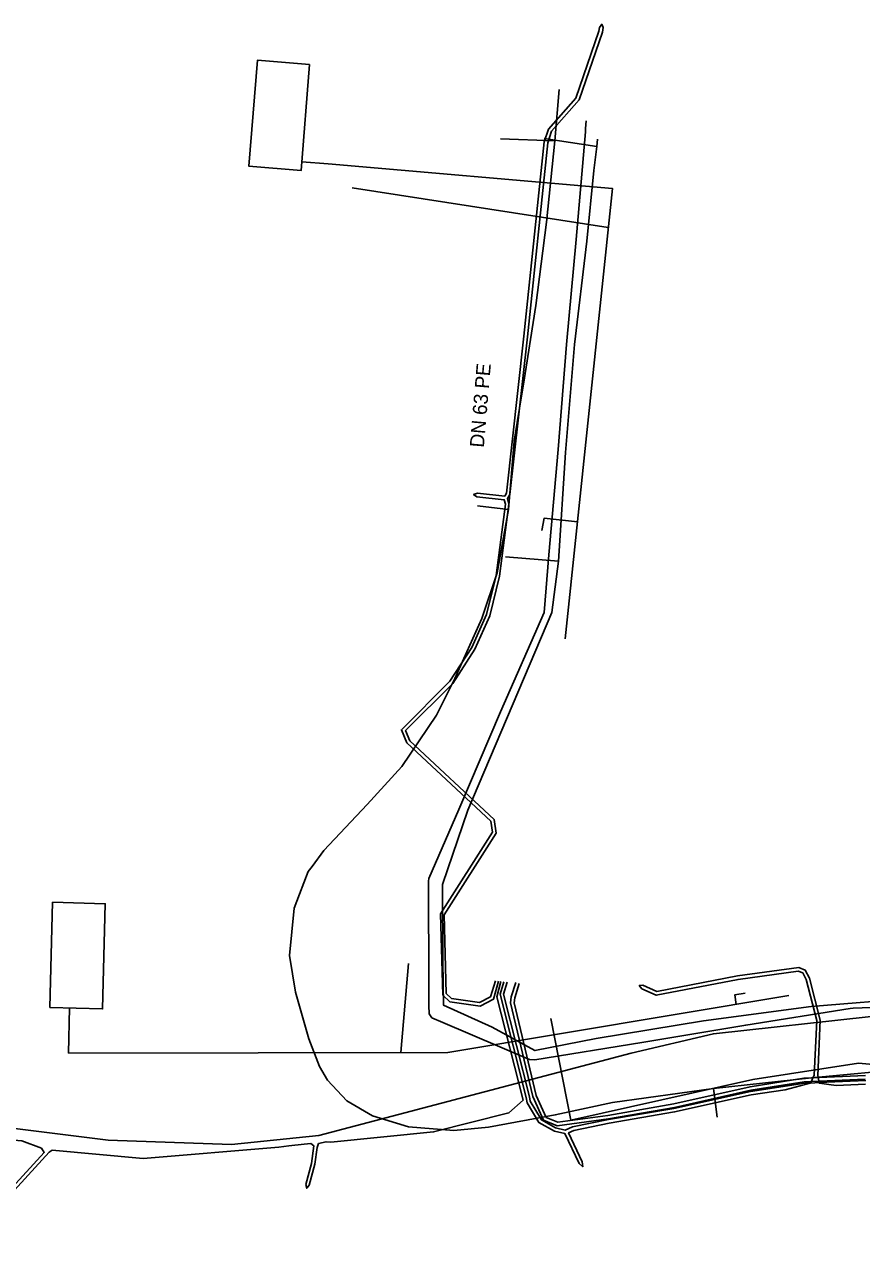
# Model space of a CAD drawing. Extents: x -595540 to -593988, y -1160850 to -1159202.
# Drawn here: x -594808 to -594760.7, y -1160291.4 to -1160222.8 of the extents above; entities that cross this region are included whole.
import ezdxf

# ---------------------------------------------------------------- set-up
doc = ezdxf.new("R2010")
doc.units = 0
for name, color, linetype in [('BVK-VODOVOD_trasa sítě', 7, 'Continuous'), ('DSP-DESTOVA-BVK_objekt nadzemní sítě', 7, 'Continuous'), ('DSP-DESTOVA-BVK_trasa podzemní sítě', 7, 'Continuous'), ('DSP-SDEL-VODAFONE_kabel', 7, 'Continuous'), ('DSP-TSB_kabel VO', 7, 'Continuous'), ('EON-NN_kabel', 7, 'Continuous'), ('EON-VN_kabel', 7, 'Continuous'), ('INNOGY-STL_trasa sítě', 7, 'Continuous'), ('SPLASKOVA_neprovozovaná  trasa sítě', 7, 'Continuous'), ('SPLASKOVA_popisy neprovozované sítě', 7, 'Continuous')]:
    doc.layers.add(name, color=color, linetype=linetype)

msp = doc.modelspace()

# ---------------------------------------------------------------- linework, layer by layer
at = {"layer": 'BVK-VODOVOD_trasa sítě'}
msp.add_line((-594776.291, -1160228.711), (-594776.253, -1160228.281), dxfattribs=at)
msp.add_lwpolyline([(-594755.074, -1160278.112), (-594761.196, -1160278.344), (-594761.367, -1160278.366), (-594767.258, -1160279.296), (-594773.118, -1160280.274), (-594779.159, -1160281.261), (-594779.451, -1160281.23), (-594784.344, -1160279.159), (-594784.96, -1160278.893), (-594785.113, -1160278.67), (-594785.135, -1160278.186), (-594785.144, -1160277.144), (-594785.159, -1160271.176), (-594785.136, -1160271.031), (-594783.454, -1160267.14), (-594781.091, -1160261.63), (-594778.621, -1160256.017), (-594778.361, -1160252.776), (-594777.847, -1160246.835), (-594777.373, -1160240.911), (-594776.83, -1160234.974), (-594776.306, -1160228.906), (-594776.291, -1160228.711)], dxfattribs=at)
at = {"layer": 'DSP-DESTOVA-BVK_objekt nadzemní sítě'}
for points in [[(-594791.87, -1160225.11), (-594792.35, -1160231.09), (-594795.29, -1160230.85), (-594794.81, -1160224.87), (-594791.87, -1160225.11)], [(-594806.37, -1160272.37), (-594803.4, -1160272.45), (-594803.55, -1160278.38), (-594806.52, -1160278.3), (-594806.37, -1160272.37)]]:
    msp.add_lwpolyline(points, dxfattribs=at)
at = {"layer": 'DSP-DESTOVA-BVK_trasa podzemní sítě'}
for points in [[(-594792.31, -1160230.59), (-594790.82, -1160230.72)], [(-594777.44, -1160257.5), (-594774.78, -1160232.1), (-594790.82, -1160230.72)], [(-594789.47, -1160232.07), (-594775.01, -1160234.31)], [(-594778.77, -1160251.39), (-594778.63, -1160250.7), (-594776.75, -1160250.9)], [(-594786.71, -1160280.85), (-594786.28, -1160275.83)], [(-594764.82, -1160277.63), (-594784.07, -1160280.84), (-594805.48, -1160280.89)], [(-594767.29, -1160277.49), (-594767.88, -1160277.59), (-594767.79, -1160278.13)], [(-594805.41, -1160278.33), (-594805.48, -1160280.89)]]:
    msp.add_lwpolyline(points, dxfattribs=at)
at = {"layer": 'DSP-SDEL-VODAFONE_kabel'}
msp.add_lwpolyline([(-594883.488, -1160267.408), (-594877.092, -1160268.521), (-594864.796, -1160271.276), (-594845.387, -1160276.258), (-594832.699, -1160279.326), (-594821.429, -1160282.483), (-594811.067, -1160284.813), (-594803.231, -1160285.796), (-594796.279, -1160286.027), (-594791.346, -1160285.525), (-594773.725, -1160280.874), (-594769.079, -1160279.785), (-594760.169, -1160278.82), (-594754.311, -1160278.396), (-594747.214, -1160278.714), (-594738.835, -1160280.435), (-594731.806, -1160283.154), (-594728.406, -1160284.252), (-594723.4, -1160285.17), (-594720.207, -1160286.085), (-594712.659, -1160288.041), (-594704.681, -1160290.571), (-594701.685, -1160291.599)], dxfattribs=at)
msp.add_lwpolyline([(-594883.488, -1160267.408), (-594877.092, -1160268.521), (-594864.796, -1160271.276), (-594845.387, -1160276.258), (-594832.699, -1160279.326), (-594821.429, -1160282.483), (-594811.067, -1160284.813), (-594803.231, -1160285.796), (-594796.279, -1160286.027), (-594791.346, -1160285.525), (-594773.725, -1160280.874), (-594769.079, -1160279.785), (-594760.169, -1160278.82), (-594754.311, -1160278.396), (-594747.214, -1160278.714), (-594738.835, -1160280.435), (-594731.806, -1160283.154), (-594728.406, -1160284.252), (-594723.4, -1160285.17), (-594720.207, -1160286.085), (-594712.659, -1160288.041), (-594704.681, -1160290.571), (-594701.685, -1160291.599)], dxfattribs=at)
at = {"layer": 'DSP-TSB_kabel VO'}
msp.add_lwpolyline([(-594756.16, -1160283.11), (-594759.25, -1160281.59), (-594760.89, -1160281.45), (-594766.85, -1160282.37), (-594777.13, -1160284.66), (-594778.26, -1160278.92)], dxfattribs=at)
at = {"layer": 'EON-NN_kabel'}
for points in [[(-594781.384, -1160276.805), (-594781.65, -1160277.699), (-594782.278, -1160278.027), (-594783.854, -1160277.805), (-594784.151, -1160277.517), (-594784.279, -1160273.068), (-594781.335, -1160268.462), (-594781.457, -1160267.7), (-594786.216, -1160263.252), (-594786.452, -1160262.683), (-594783.792, -1160260.023), (-594782.542, -1160258.088), (-594781.695, -1160256.203), (-594781.142, -1160253.979), (-594780.618, -1160249.905), (-594780.693, -1160249.586), (-594780.563, -1160249.362), (-594779.571, -1160240.461), (-594778.432, -1160229.521), (-594778.212, -1160228.861), (-594776.662, -1160227.101), (-594775.342, -1160223.284), (-594775.304, -1160223.012), (-594775.38, -1160222.84), (-594775.507, -1160223.021), (-594775.538, -1160223.236), (-594776.838, -1160226.999), (-594778.388, -1160228.759), (-594778.628, -1160229.479), (-594779.769, -1160240.439), (-594780.757, -1160249.298), (-594780.854, -1160249.463), (-594782.401, -1160249.292), (-594782.61, -1160249.37), (-594782.423, -1160249.491), (-594780.881, -1160249.662), (-594780.821, -1160249.915), (-594781.338, -1160253.942), (-594781.885, -1160256.137), (-594782.718, -1160257.992), (-594783.948, -1160259.897), (-594786.688, -1160262.637), (-594786.384, -1160263.368), (-594781.643, -1160267.8), (-594781.545, -1160268.418), (-594784.481, -1160273.012), (-594784.349, -1160277.603), (-594783.946, -1160277.994), (-594782.242, -1160278.233), (-594781.49, -1160277.841), (-594781.208, -1160276.82)], [(-594764.19, -1160282.72), (-594763.61, -1160282.57), (-594763.608, -1160282.565), (-594763.39, -1160282.125), (-594763.251, -1160279.041), (-594763.854, -1160276.716), (-594764.042, -1160276.358), (-594764.293, -1160276.253), (-594767.684, -1160276.719), (-594772.302, -1160277.614), (-594773.113, -1160277.246), (-594773.26, -1160277.07), (-594773.054, -1160277.053), (-594772.278, -1160277.406), (-594767.716, -1160276.521), (-594764.267, -1160276.047), (-594763.898, -1160276.202), (-594763.666, -1160276.644), (-594763.049, -1160279.019), (-594763.19, -1160282.135), (-594763.108, -1160282.542), (-594763.1, -1160282.58), (-594762.57, -1160282.64)], [(-594781.073, -1160276.837), (-594781.293, -1160277.694), (-594779.819, -1160283.539), (-594780.62, -1160284.25), (-594784.87, -1160285.32), (-594790.674, -1160285.892), (-594790.94, -1160285.88), (-594791.37, -1160285.98)], [(-594764.19, -1160282.72), (-594765.04, -1160282.95), (-594766.952, -1160283.238), (-594771.271, -1160284.198), (-594774.962, -1160284.828), (-594776.958, -1160285.236), (-594777.256, -1160285.378), (-594776.477, -1160287.002), (-594776.45, -1160287.29), (-594776.654, -1160287.096), (-594777.461, -1160285.414), (-594778.056, -1160285.284), (-594778.932, -1160284.794), (-594779.591, -1160283.685), (-594779.65, -1160283.39), (-594781.12, -1160277.56), (-594780.914, -1160276.852)], [(-594760.481, -1160282.419), (-594763.108, -1160282.542), (-594763.608, -1160282.565), (-594763.93, -1160282.58), (-594766.988, -1160283.042), (-594771.309, -1160284.002), (-594774.998, -1160284.632), (-594777.022, -1160285.044), (-594777.445, -1160285.215), (-594777.984, -1160285.096), (-594778.788, -1160284.646), (-594779.417, -1160283.587), (-594779.456, -1160283.341), (-594780.918, -1160277.545), (-594780.72, -1160276.867)], [(-594760.499, -1160282.621), (-594762.159, -1160282.698), (-594762.57, -1160282.64)], [(-594792.17, -1160286.01), (-594793.04, -1160286.11), (-594793.6, -1160286.18), (-594801.26, -1160286.82), (-594806.4, -1160286.36), (-594806.558, -1160286.466), (-594809.111, -1160289.263), (-594809.539, -1160289.609), (-594809.81, -1160289.7), (-594809.654, -1160289.445), (-594809.249, -1160289.117), (-594806.838, -1160286.475), (-594807, -1160286.24), (-594808.1, -1160285.82), (-594808.55, -1160285.79), (-594809.04, -1160286.03), (-594809.577, -1160286.865)], [(-594792.17, -1160286.01), (-594791.79, -1160285.97), (-594791.63, -1160286.104), (-594791.768, -1160287.1), (-594792.076, -1160288.281), (-594792.03, -1160288.5), (-594791.883, -1160288.332), (-594791.572, -1160287.14), (-594791.441, -1160286.194), (-594791.37, -1160285.98)]]:
    msp.add_lwpolyline(points, dxfattribs=at)
at = {"layer": 'EON-VN_kabel'}
for points in [[(-594760.52, -1160282.341), (-594763.96, -1160282.5), (-594766.971, -1160282.968), (-594771.28, -1160283.938), (-594775.005, -1160284.589), (-594777.893, -1160284.973), (-594778.664, -1160284.658), (-594779.275, -1160283.333), (-594780.521, -1160278.047), (-594780.489, -1160277.71), (-594780.236, -1160276.89)], [(-594760.5, -1160282.139), (-594763.98, -1160282.3), (-594767.009, -1160282.772), (-594771.32, -1160283.742), (-594775.035, -1160284.391), (-594777.867, -1160284.767), (-594778.516, -1160284.502), (-594779.085, -1160283.267), (-594780.319, -1160278.033), (-594780.291, -1160277.75), (-594780.044, -1160276.949)]]:
    msp.add_lwpolyline(points, dxfattribs=at)
at = {"layer": 'INNOGY-STL_trasa sítě'}
for points in [[(-594757.924, -1160281.744), (-594763.551, -1160282.265), (-594769.081, -1160282.865), (-594774.767, -1160283.669), (-594778, -1160284.365), (-594781.772, -1160285.062), (-594783.734, -1160285.244), (-594786.278, -1160285.027), (-594788.325, -1160284.411), (-594789.77, -1160283.575), (-594790.856, -1160282.408), (-594791.304, -1160281.642), (-594791.903, -1160280.08), (-594792.663, -1160277.432), (-594793.008, -1160275.364), (-594792.739, -1160272.698), (-594792.432, -1160271.905), (-594791.939, -1160270.632), (-594791.727, -1160270.348), (-594791.061, -1160269.454), (-594788.62, -1160266.86), (-594786.668, -1160264.711), (-594784.713, -1160261.813), (-594783.668, -1160259.748), (-594782.139, -1160256.362), (-594781.278, -1160253.782), (-594780.64, -1160250.22), (-594780.319, -1160246.364), (-594780.07, -1160244.825), (-594779.797, -1160243.139), (-594779.099, -1160238.694), (-594778.494, -1160234.008), (-594778.019, -1160229.41), (-594777.779, -1160226.515)], [(-594778.019, -1160229.41), (-594781.1, -1160229.293)], [(-594780.64, -1160250.22), (-594782.393, -1160250.001)], [(-594769.081, -1160282.865), (-594768.877, -1160284.494)]]:
    msp.add_lwpolyline(points, dxfattribs=at)
at = {"layer": 'SPLASKOVA_neprovozovaná  trasa sítě'}
msp.add_line((-594780.816, -1160252.879), (-594777.814, -1160253.135), dxfattribs=at)
for points in [[(-594775.614, -1160229.313), (-594775.667, -1160229.725), (-594775.835, -1160231.081), (-594776.23, -1160235.08), (-594776.915, -1160240.905), (-594777.427, -1160246.987), (-594777.814, -1160253.135), (-594778.202, -1160256.021), (-594782.944, -1160267.171), (-594784.375, -1160271.368), (-594784.356, -1160275.712), (-594784.305, -1160278.174), (-594781.559, -1160279.412), (-594779.156, -1160280.735), (-594775.689, -1160280.052), (-594769.636, -1160279.06), (-594763.571, -1160278.247), (-594757.568, -1160277.751)], [(-594778.637, -1160229.282), (-594777.152, -1160229.504), (-594775.667, -1160229.725)]]:
    msp.add_lwpolyline(points, dxfattribs=at)

# ---------------------------------------------------------------- texts
at = {"layer": 'SPLASKOVA_popisy neprovozované sítě'}
msp.add_text('DN 63 PE', height=0.8, rotation=85.18802, dxfattribs=at).set_placement((-594782.034, -1160246.74))

doc.saveas('drawing.dxf')
